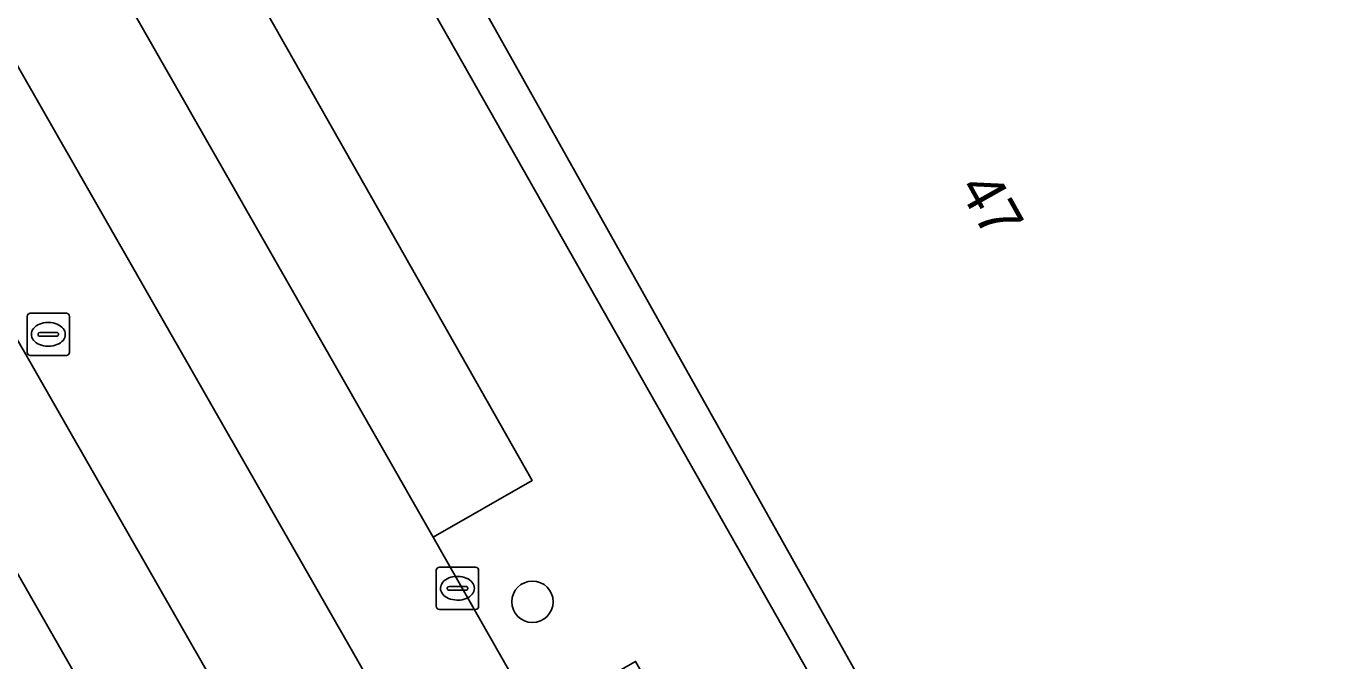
# Model space of a CAD drawing. Extents: x 161087 to 161926, y 382572 to 383873.
# Drawn here: x 161583.55 to 161614.67, y 383269.1 to 383284.1 of the extents above; entities that cross this region are included whole.
import ezdxf

# ---------------------------------------------------------------- set-up
doc = ezdxf.new("R2010")
doc.units = 0
for name, color, linetype in [('IMGEO_Berm_groen', 7, 'Continuous'), ('IMGEO_Boom', 7, 'Continuous'), ('IMGEO_Erf', 7, 'Continuous'), ('IMGEO_Fietspad_gesloten', 7, 'Continuous'), ('IMGEO_Kolk', 7, 'Continuous'), ('IMGEO_OVBaan_gesloten', 7, 'Continuous'), ('IMGEO_Pand', 7, 'Continuous'), ('IMGEO_Pand_nummerreeks', 7, 'Continuous'), ('IMGEO_Parkeervlak_open', 7, 'Continuous'), ('IMGEO_Rijbaan_lokaal_gesloten', 7, 'Continuous'), ('IMGEO_Rioolput', 7, 'Continuous'), ('IMGEO_Voetpad_open', 7, 'Continuous')]:
    doc.layers.add(name, color=color, linetype=linetype)

msp = doc.modelspace()

# ---------------------------------------------------------------- linework, layer by layer
at = {"layer": 'IMGEO_Berm_groen'}
for points in [[(161574.606, 383291.953), (161574.533, 383292.083), (161572.158, 383290.739), (161597.748, 383245.957), (161598.509, 383244.601), (161601.457, 383245.291), (161600.624, 383246.616)], [(161597.656, 383251.575), (161590.945, 383263.401), (161574.606, 383291.953)]]:
    msp.add_lwpolyline(points, dxfattribs=at)
at = {"layer": 'IMGEO_Boom'}
msp.add_circle((161595.52, 383270.493), 0.489, dxfattribs=at)
at = {"layer": 'IMGEO_Erf'}
for points in [[(161654.421, 383299.071), (161664.476, 383281.173), (161656.246, 383276.55), (161654.854, 383279.029), (161638.859, 383270.042), (161638.597, 383269.895), (161640.098, 383267.211), (161617.434, 383254.536), (161609.43, 383268.85), (161609.003, 383268.61), (161604.665, 383266.166), (161591.129, 383290.286)], [(161589.763, 383290.481), (161605.553, 383262.644), (161605.771, 383262.761), (161607.816, 383259.172), (161607.595, 383259.045), (161612.725, 383250), (161613.468, 383248.69), (161614.226, 383247.354), (161619.707, 383249.567), (161620.744, 383247.847), (161625.724, 383250), (161643.415, 383257.649), (161641.408, 383261.33), (161647.094, 383263.721), (161657.229, 383269.478), (161657.81, 383268.389), (161658.976, 383268.91), (161669.162, 383273.421), (161701.415, 383287.367)]]:
    msp.add_lwpolyline(points, dxfattribs=at)
at = {"layer": 'IMGEO_Fietspad_gesloten'}
msp.add_lwpolyline([(161599.746, 383242.515), (161599.208, 383243.364), (161598.716, 383244.231), (161598.509, 383244.601), (161597.748, 383245.957), (161572.158, 383290.739), (161566.337, 383300.926), (161560.95, 383310.401)], dxfattribs=at)
at = {"layer": 'IMGEO_Kolk'}
for p, q in [((161593.322, 383271.312), (161594.174, 383271.312)), ((161593.247, 383270.386), (161593.247, 383271.238)), ((161593.735, 383271.092), (161593.76, 383271.092)), ((161594.248, 383271.238), (161594.248, 383270.386)), ((161593.506, 383270.806), (161593.506, 383270.818)), ((161593.944, 383270.769), (161593.546, 383270.769)), ((161593.549, 383270.855), (161593.947, 383270.855)), ((161593.99, 383270.818), (161593.99, 383270.806)), ((161593.758, 383270.532), (161593.733, 383270.532)), ((161594.174, 383270.312), (161593.322, 383270.312))]:
    msp.add_line(p, q, dxfattribs=at)
for points in [[(161593.322, 383271.312), (161594.174, 383271.312)], [(161593.247, 383270.386), (161593.247, 383271.238)], [(161594.248, 383271.238), (161594.248, 383270.386)], [(161594.174, 383270.312), (161593.322, 383270.312)]]:
    msp.add_lwpolyline(points, dxfattribs=at)
for centre, radius, start, end in [((161593.324, 383271.236), 0.0765, 91.552, 178.448), ((161593.324, 383271.236), 0.0765, 91.552, 178.448), ((161594.172, 383271.236), 0.0765, 1.552, 88.448), ((161594.172, 383271.236), 0.0765, 1.552, 88.448), ((161593.546, 383270.815), 0.0403, 85.8775, 175.7526), ((161593.543, 383270.805), 0.0366, 178.938, 274.7102), ((161593.947, 383270.812), 0.043, 264.8664, 352.4533), ((161593.951, 383270.817), 0.0386, 1.7309, 96.639), ((161593.324, 383270.388), 0.0765, 181.552, 268.448), ((161593.324, 383270.388), 0.0765, 181.552, 268.448), ((161594.172, 383270.388), 0.0765, 271.552, 358.448), ((161594.172, 383270.388), 0.0765, 271.552, 358.448)]:
    msp.add_arc(centre, radius, start, end, dxfattribs=at)
for centre, major_axis, ratio, start_param, end_param in [((161593.734, 383270.812), (-0.387, 0.002), 0.722429, 4.712389, 7.853982), ((161593.759, 383270.812), (-0.39, 0.002), 0.717154, 1.570796, 4.712389)]:
    msp.add_ellipse(centre, major_axis=major_axis, ratio=ratio, start_param=start_param, end_param=end_param, dxfattribs=at)
at = {"layer": 'IMGEO_OVBaan_gesloten'}
for points in [[(161577.412, 383293.529), (161574.606, 383291.953), (161590.945, 383263.401), (161597.656, 383251.575)], [(161600.624, 383246.616), (161601.457, 383245.291), (161604.519, 383246.142), (161577.412, 383293.529)]]:
    msp.add_lwpolyline(points, dxfattribs=at)
at = {"layer": 'IMGEO_Pand'}
msp.add_lwpolyline([(161592.275, 383294.054), (161592.994, 383292.772), (161590.517, 383291.377), (161591.129, 383290.286), (161604.665, 383266.166), (161609.003, 383268.61), (161609.43, 383268.85), (161617.434, 383254.536), (161640.098, 383267.211), (161638.597, 383269.895), (161638.859, 383270.042), (161654.854, 383279.029), (161656.246, 383276.55), (161664.476, 383281.173), (161654.421, 383299.071), (161650.887, 383297.086), (161640.986, 383314.71)], dxfattribs=at)
at = {"layer": 'IMGEO_Parkeervlak_open'}
msp.add_lwpolyline([(161586.534, 383289.192), (161584.168, 383287.803), (161593.172, 383272.017), (161595.511, 383273.356)], close=True, dxfattribs=at)
at = {"layer": 'IMGEO_Rijbaan_lokaal_gesloten'}
msp.add_lwpolyline([(161595.611, 383267.739), (161593.172, 383272.017), (161584.168, 383287.803), (161580.056, 383295.014), (161577.412, 383293.529), (161604.519, 383246.142), (161607.487, 383246.967), (161601.55, 383257.397), (161601.273, 383257.884), (161601.028, 383258.314), (161596.111, 383266.863)], close=True, dxfattribs=at)
at = {"layer": 'IMGEO_Rioolput'}
for p, q in [((161583.574, 383276.388), (161583.574, 383277.24)), ((161583.649, 383277.314), (161584.501, 383277.314)), ((161584.575, 383277.24), (161584.575, 383276.388)), ((161584.062, 383277.094), (161584.087, 383277.094)), ((161583.833, 383276.808), (161583.833, 383276.82)), ((161584.271, 383276.771), (161583.873, 383276.771)), ((161583.876, 383276.857), (161584.274, 383276.857)), ((161584.317, 383276.82), (161584.317, 383276.808)), ((161584.501, 383276.314), (161583.649, 383276.314)), ((161584.085, 383276.534), (161584.06, 383276.534))]:
    msp.add_line(p, q, dxfattribs=at)
for points in [[(161583.574, 383276.388), (161583.574, 383277.24)], [(161583.649, 383277.314), (161584.501, 383277.314)], [(161584.575, 383277.24), (161584.575, 383276.388)], [(161584.501, 383276.314), (161583.649, 383276.314)]]:
    msp.add_lwpolyline(points, dxfattribs=at)
for centre, radius, start, end in [((161583.651, 383277.238), 0.0765, 91.552, 178.448), ((161583.651, 383277.238), 0.0765, 91.552, 178.448), ((161584.499, 383277.238), 0.0765, 1.552, 88.448), ((161584.499, 383277.238), 0.0765, 1.552, 88.448), ((161583.873, 383276.817), 0.0403, 85.8775, 175.7526), ((161583.87, 383276.807), 0.0366, 178.938, 274.7102), ((161584.274, 383276.814), 0.043, 264.8664, 352.4533), ((161584.278, 383276.819), 0.0386, 1.7309, 96.639), ((161583.651, 383276.39), 0.0765, 181.552, 268.448), ((161583.651, 383276.39), 0.0765, 181.552, 268.448), ((161584.499, 383276.39), 0.0765, 271.552, 358.448), ((161584.499, 383276.39), 0.0765, 271.552, 358.448)]:
    msp.add_arc(centre, radius, start, end, dxfattribs=at)
for centre, major_axis, ratio, start_param, end_param in [((161584.061, 383276.814), (-0.387, 0.002), 0.722429, 4.712389, 7.853982), ((161584.086, 383276.814), (-0.39, 0.002), 0.717154, 1.570796, 4.712389)]:
    msp.add_ellipse(centre, major_axis=major_axis, ratio=ratio, start_param=start_param, end_param=end_param, dxfattribs=at)
at = {"layer": 'IMGEO_Voetpad_open'}
msp.add_lwpolyline([(161586.534, 383289.192), (161595.511, 383273.356), (161593.172, 383272.017), (161595.611, 383267.739), (161597.957, 383269.081), (161603.602, 383259.217), (161601.273, 383257.884), (161601.55, 383257.397), (161603.88, 383258.731), (161610.183, 383247.717), (161613.468, 383248.69), (161612.725, 383250), (161607.595, 383259.045), (161607.816, 383259.172), (161605.771, 383262.761), (161605.553, 383262.644), (161589.763, 383290.481)], dxfattribs=at)

# ---------------------------------------------------------------- texts
at = {"layer": 'IMGEO_Pand_nummerreeks'}
msp.add_text('47', height=1, rotation=299.3009, dxfattribs=at).set_placement((161605.573, 383280.279))

doc.saveas('drawing.dxf')
